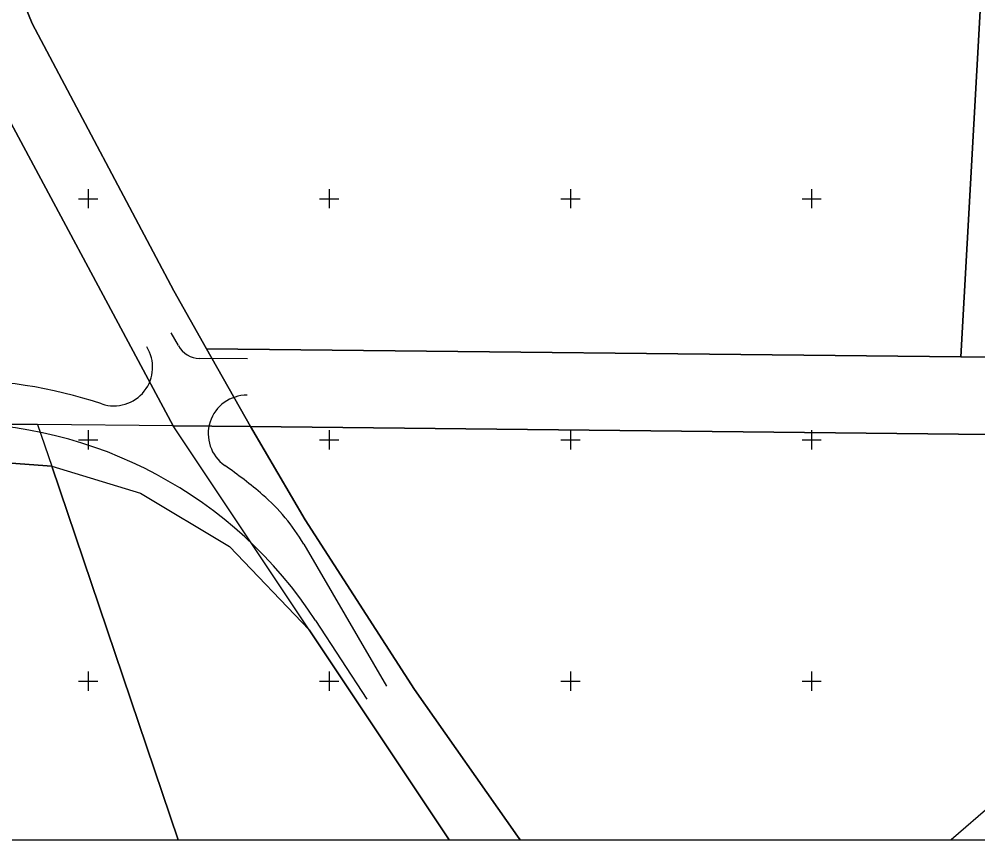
# Model space of a CAD drawing. Extents: x 528816 to 533196, y 6574767 to 6575847.
# Drawn here: x 532035.7 to 532234.5, y 6574767.1 to 6574937.2 of the extents above; entities that cross this region are included whole.
import ezdxf

# ---------------------------------------------------------------- set-up
doc = ezdxf.new("R2010")
doc.units = 0
for name, color, linetype in [('PIIR', 7, 'Continuous'), ('TEE', 7, 'Continuous'), ('VORK', 7, 'Continuous'), ('VORMISTUS', 7, 'Continuous')]:
    doc.layers.add(name, color=color, linetype=linetype)

msp = doc.modelspace()

# ---------------------------------------------------------------- linework, layer by layer
at = {"layer": 'PIIR'}
for points in [[(532230.93, 6574867.21), (532242.92, 6575082.4), (532282.53, 6575097.02), (532427.59, 6575056.16), (532310.51, 6574866.39)], [(532016.41, 6574990.09), (532015.31, 6574998.5), (532242.92, 6575082.4), (532230.93, 6574867.21), (532074.56, 6574868.89), (532067.75, 6574880.92), (532038.37, 6574936.28)], [(532011.98, 6575024.21), (532015.31, 6574998.5), (532016.41, 6574990.09), (532038.37, 6574936.28), (532067.75, 6574880.92), (532074.56, 6574868.89), (532083.69, 6574852.79), (532067.63, 6574852.95), (532028.21, 6574926.26), (532009.02, 6574967.03), (531991.69, 6575016.03)], [(531960.74, 6574954.64), (532028.21, 6574926.26), (532067.63, 6574852.95), (532039.49, 6574853.22), (532017.98, 6574853.5), (531961.36, 6574852.35), (531961.24, 6574868.45)], [(532083.69, 6574852.79), (532074.56, 6574868.9), (532230.93, 6574867.21), (532310.51, 6574866.39), (532302.77, 6574853.89), (532300.65, 6574850.44)], [(531961.67, 6574845.86), (531961.36, 6574852.35), (532017.98, 6574853.5), (532039.49, 6574853.22), (532042.48, 6574844.54), (532019.05, 6574846.27)]]:
    msp.add_lwpolyline(points, close=True, dxfattribs=at)
for points in [[(532124.85, 6574767.12), (532095.84, 6574810.67), (532067.63, 6574852.95), (532083.69, 6574852.79), (532094.99, 6574833.42), (532117.67, 6574798.31), (532139, 6574767.89), (532139.55, 6574767.12)], [(532139.55, 6574767.12), (532139, 6574767.89), (532117.67, 6574798.31), (532094.99, 6574833.42), (532083.69, 6574852.79), (532300.65, 6574850.44), (532307.68, 6574810.97), (532290.28, 6574809.56), (532278.78, 6574805.38), (532263.62, 6574796.6), (532246.2, 6574782.02), (532228.92, 6574767.12)], [(531946.23, 6574767.12), (531964.98, 6574782.95), (531961.67, 6574845.86), (532019.05, 6574846.27), (532042.48, 6574844.54), (532068.64, 6574767.12)], [(532068.64, 6574767.12), (532042.48, 6574844.54), (532060.88, 6574838.97), (532079.29, 6574827.94), (532095.84, 6574810.67), (532124.85, 6574767.12)]]:
    msp.add_lwpolyline(points, dxfattribs=at)
at = {"layer": 'TEE'}
for points in [[(532068.74, 6574869.54), (532067.19, 6574872.22)], [(532083.06, 6574866.78), (532073.1, 6574866.88)], [(532094.69, 6574828.43), (532111.89, 6574798.95)], [(532097.17, 6574812.57), (532107.79, 6574796.25)]]:
    msp.add_lwpolyline(points, dxfattribs=at)
for centre, radius, start, end in [((532055.36, 6574865.06), 8, 251.6833, 32.0076), ((532073.16, 6574871.89), 5.01, 208.0909, 269.3554), ((532021.73, 6574763.48), 99, 71.6833, 90.6718), ((532082.9, 6574851.28), 8, 89.3873, 235.135), ((532021.73, 6574763.48), 90, 33.0498, 90.6718), ((532021.73, 6574763.48), 99, 49.3864, 55.135), ((532060.14, 6574808.27), 40, 30.2677, 49.3864)]:
    msp.add_arc(centre, radius, start, end, dxfattribs=at)
at = {"layer": 'VORK'}
for p, q in [((532050, 6574902), (532050, 6574898)), ((532100, 6574902), (532100, 6574898)), ((532150, 6574902), (532150, 6574898)), ((532200, 6574902), (532200, 6574898)), ((532048, 6574900), (532052, 6574900)), ((532098, 6574900), (532102, 6574900)), ((532148, 6574900), (532152, 6574900)), ((532198, 6574900), (532202, 6574900)), ((532050, 6574852), (532050, 6574848)), ((532100, 6574852), (532100, 6574848)), ((532150, 6574852), (532150, 6574848)), ((532200, 6574852), (532200, 6574848)), ((532048, 6574850), (532052, 6574850)), ((532098, 6574850), (532102, 6574850)), ((532148, 6574850), (532152, 6574850)), ((532198, 6574850), (532202, 6574850)), ((532050, 6574802), (532050, 6574798)), ((532100, 6574802), (532100, 6574798)), ((532150, 6574802), (532150, 6574798)), ((532200, 6574802), (532200, 6574798)), ((532048, 6574800), (532052, 6574800)), ((532098, 6574800), (532102, 6574800)), ((532148, 6574800), (532152, 6574800)), ((532198, 6574800), (532202, 6574800))]:
    msp.add_line(p, q, dxfattribs=at)
at = {"layer": 'VORMISTUS'}
msp.add_lwpolyline([(533195.3, 6575269.79), (530714.07, 6575269.79), (530714.07, 6574767.12), (533195.3, 6574767.12)], close=True, dxfattribs=at)

doc.saveas('drawing.dxf')
